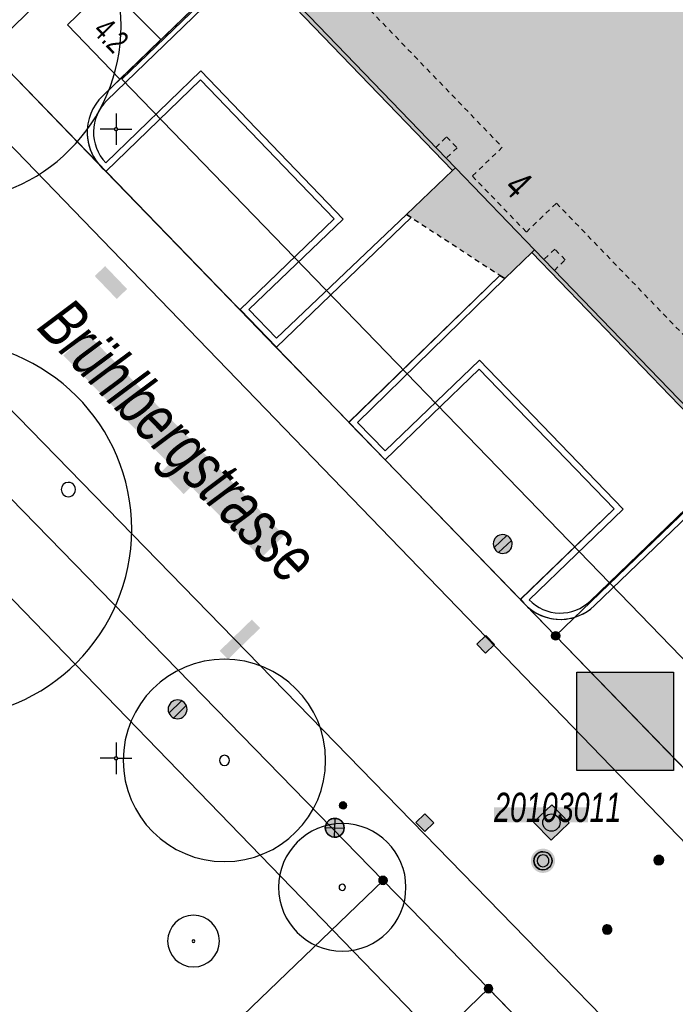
# Model space of a CAD drawing. Header units: metres. Extents: x 2695560 to 2696939, y 1260491 to 1262050.
# Tile 599 of 656: x 2695997 to 2696023, y 1261365 to 1261404. Entities that reach past the tile are written whole.
import ezdxf

# ---------------------------------------------------------------- set-up
doc = ezdxf.new("R2010")
doc.units = ezdxf.units.M
doc.linetypes.add('AUSGEZOGEN', pattern=[0])
doc.linetypes.add('VERDECKT2_S2', pattern=[0.36, 0.2, -0.16])
for name, color, linetype in [('XR$1$AV_Flächen (EO)', 7, 'AUSGEZOGEN'), ('XR$1$AV_Gebäudeflächen (BB)', 7, 'AUSGEZOGEN'), ('XR$1$AV_Gebäudeflächen (EO)', 7, 'AUSGEZOGEN'), ('XR$1$AV_Grenzpunkte', 7, 'AUSGEZOGEN'), ('XR$1$AV_Haus-Nr.', 7, 'AUSGEZOGEN'), ('XR$1$AV_Koordinatennetzpunkte', 7, 'AUSGEZOGEN'), ('XR$1$AV_Lagefixpunkt-Nr.', 7, 'AUSGEZOGEN'), ('XR$1$AV_Lagefixpunkte', 7, 'AUSGEZOGEN'), ('XR$1$AV_Linien (BB)', 7, 'AUSGEZOGEN'), ('XR$1$AV_Linien (EO)', 7, 'AUSGEZOGEN'), ('XR$1$AV_Proj. EO-Gebäude', 7, 'AUSGEZOGEN'), ('XR$1$AV_Proj. Haus-Nr.', 7, 'AUSGEZOGEN'), ('XR$1$AV_Strassennamen', 7, 'AUSGEZOGEN'), ('XR$1$AW_LK_Einlaufschacht alt', 24, 'AUSGEZOGEN'), ('XR$1$AW_LK_Schachtdeckel', 24, 'AUSGEZOGEN'), ('XR$1$EW_LK_Knoten', 1, 'AUSGEZOGEN'), ('XR$1$FM_LK_SW_TRASSEKNOTEN', 94, 'AUSGEZOGEN'), ('XR$1$GA_LK_Absperrarmatur', 32, 'AUSGEZOGEN'), ('XR$1$GR_Baum', 94, 'AUSGEZOGEN'), ('XR$1$Liegenschaftsgrenzen', 7, 'AUSGEZOGEN'), ('XR$1$PFAV', 255, 'AUSGEZOGEN'), ('XR$1$PFAW', 255, 'AUSGEZOGEN'), ('XR$1$PFEW', 255, 'AUSGEZOGEN'), ('XR$1$PFGA', 255, 'AUSGEZOGEN'), ('XR$1$PFWA', 255, 'AUSGEZOGEN'), ('XR$1$RAEW', 8, 'AUSGEZOGEN'), ('XR$1$RP_Abstandslinie', 7, 'AUSGEZOGEN'), ('XR$1$WA_LK_Absperrarmatur', 171, 'AUSGEZOGEN')]:
    doc.layers.add(name, color=color, linetype=linetype)
doc.styles.add('ARIAL', font='arial.ttf')

# ---------------------------------------------------------------- blocks, each defined once
blk = doc.blocks.new('COMPLEXOBJECT_290')
at = {"layer": 'XR$1$AV_Linien (BB)', "color": 7, "linetype": 'AUSGEZOGEN', "transparency": 33554687}
blk.add_line((6019.006, 11381.067), (6024.734, 11386.58), dxfattribs=at)
blk.add_arc((6017.649, 11382.477), 1.957, 229.3653, 313.9004, dxfattribs=at)
blk = doc.blocks.new('COMPLEXOBJECT_650')
at = {"layer": 'XR$1$AV_Linien (BB)', "color": 7, "linetype": 'AUSGEZOGEN', "transparency": 33554687}
blk.add_lwpolyline([(5990.763, 11404.548), (5991.065, 11404.259), (6047.477, 11345.896)], dxfattribs=at)
blk = doc.blocks.new('COMPLEXOBJECT_691')
at = {"layer": 'XR$1$AV_Linien (BB)', "color": 7, "linetype": 'AUSGEZOGEN', "transparency": 33554687}
blk.add_lwpolyline([(5984.493, 11400.403), (5994.087, 11390.622), (6043, 11340.414)], dxfattribs=at)
blk = doc.blocks.new('COMPLEXOBJECT_723')
at = {"layer": 'XR$1$AV_Linien (BB)', "color": 7, "linetype": 'AUSGEZOGEN', "transparency": 33554687}
blk.add_line((6001.78, 11403.557), (5999.463, 11401.317), dxfattribs=at)
for centre, radius, start, end in [((6000.858, 11399.877), 2.005, 134.0843, 182.52), ((6000.861, 11399.883), 2.008, 182.6785, 217.5076)]:
    blk.add_arc(centre, radius, start, end, dxfattribs=at)
blk = doc.blocks.new('COMPLEXOBJECT_859')
at = {"layer": 'XR$1$AV_Flächen (EO)', "color": 7, "linetype": 'AUSGEZOGEN', "transparency": 33554687}
for points in [[(5999.639, 11401.139), (6005.358, 11406.669), (6005.184, 11406.849), (5999.463, 11401.317)], [(6011.728, 11396.49), (6011.546, 11396.609), (6006.381, 11391.688), (6005.282, 11392.828), (6009.022, 11396.428), (6003.368, 11402.314), (5999.593, 11398.665)], [(5999.598, 11398.322), (6003.361, 11401.96), (6008.669, 11396.435), (6004.929, 11392.835), (6006.374, 11391.334), (6011.728, 11396.49)]]:
    blk.add_lwpolyline(points, dxfattribs=at)
for centre, radius, start, end in [((6000.853, 11399.879), 2, 134.0219, 231.1399), ((6000.854, 11399.879), 1.751, 133.9658, 223.9038)]:
    blk.add_arc(centre, radius, start, end, dxfattribs=at)
blk = doc.blocks.new('COMPLEXOBJECT_902')
at = {"layer": 'XR$1$AV_Flächen (EO)', "color": 7, "linetype": 'AUSGEZOGEN', "transparency": 33554687}
blk.add_line((6019.006, 11381.067), (6030.244, 11391.883), dxfattribs=at)
for points in [[(6016.412, 11381.302), (6020.143, 11384.904), (6014.434, 11390.819), (6010.693, 11387.216), (6009.597, 11388.343), (6015.441, 11394.067), (6015.253, 11394.189), (6009.243, 11388.348), (6010.687, 11386.863), (6014.428, 11390.466), (6019.79, 11384.91), (6016.071, 11381.321)], [(6030.244, 11391.883), (6030.092, 11392.041), (6024.59, 11386.73), (6024.554, 11386.767), (6018.833, 11381.247)]]:
    blk.add_lwpolyline(points, dxfattribs=at)
for centre, radius, start, end in [((6017.653, 11382.481), 1.962, 216.2545, 264.976), ((6017.65, 11382.478), 1.707, 223.5273, 268.6986), ((6017.649, 11382.48), 1.71, 268.7302, 313.8341), ((6017.649, 11382.476), 1.956, 265.0753, 313.9226)]:
    blk.add_arc(centre, radius, start, end, dxfattribs=at)
blk = doc.blocks.new('COMPLEXOBJECT_1228')
at = {"layer": 'XR$1$Liegenschaftsgrenzen', "color": 7, "linetype": 'AUSGEZOGEN', "transparency": 33554687}
for p, q in [((6017.464, 11379.867), (6047.712, 11348.63)), ((6050.537, 11348.582), (6051.53, 11348.3))]:
    blk.add_line(p, q, dxfattribs=at)
blk.add_arc((6049.149, 11350.022), 2, 224.1005, 313.9527, dxfattribs=at)
blk = doc.blocks.new('COMPLEXOBJECT_1359')
at = {"layer": 'XR$1$Liegenschaftsgrenzen', "color": 7, "linetype": 'AUSGEZOGEN', "transparency": 33554687}
blk.add_line((5993.378, 11345.247), (6014.796, 11365.847), dxfattribs=at)
blk.add_lwpolyline([(5977.433, 11333.244), (5982.018, 11337.639), (5991.235, 11343.555)], dxfattribs=at)
blk.add_arc((5983.647, 11355.369), 14.041, 302.713, 313.8726, dxfattribs=at)
blk = doc.blocks.new('COMPLEXOBJECT_1368')
at = {"layer": 'XR$1$Liegenschaftsgrenzen', "color": 7, "linetype": 'AUSGEZOGEN', "transparency": 33554687}
blk.add_line((6010.61, 11370.146), (5992.46, 11388.76), dxfattribs=at)
for centre, radius, start, end in [((5985.325, 11382.014), 9.654, 83.186, 123.1159), ((5985.578, 11381.981), 9.66, 44.5668, 84.6997), ((5977.981, 11388.696), 2.5, 34.1603, 123.5393)]:
    blk.add_arc(centre, radius, start, end, dxfattribs=at)
blk = doc.blocks.new('BWAV1')
at = {"layer": 'XR$1$PFAV', "transparency": 33554687}
blk.add_hatch(color=7, dxfattribs=at).paths.add_polyline_path([(0.67, 0), (0.656, 0.135), (0.616, 0.264), (0.55, 0.383), (0.462, 0.486), (0.354, 0.569), (0.233, 0.628), (0.101, 0.662), (-0.034, 0.669), (-0.168, 0.649), (-0.295, 0.602), (-0.41, 0.53), (-0.508, 0.436), (-0.586, 0.325), (-0.639, 0.201), (-0.667, 0.068), (-0.667, -0.068), (-0.639, -0.201), (-0.586, -0.325), (-0.508, -0.436), (-0.41, -0.53), (-0.295, -0.602), (-0.168, -0.649), (-0.034, -0.669), (0.101, -0.662), (0.233, -0.628), (0.354, -0.569), (0.462, -0.486), (0.55, -0.383), (0.616, -0.264), (0.656, -0.135)])
at = {"color": 7, "transparency": 33554687}
for radius, start, end in [(0.5, 91.1948, 268.8052), (0.326, 91.1948, 268.8052), (0.5, 268.8052, 91.1948), (0.326, 268.8052, 91.1948)]:
    blk.add_arc((0, 0), radius, start, end, dxfattribs=at)
at = {"layer": 'XR$1$PFAV', "transparency": 33554687}
blk.add_circle((0, 0), 0.5, dxfattribs=at)
blk = doc.blocks.new('BAV15')
at = {"layer": 'XR$1$PFAV', "transparency": 33554687}
blk.add_hatch(color=7, dxfattribs=at).paths.add_polyline_path([(0.5, 0), (0.49, 0.1), (0.46, 0.2), (0.41, 0.29), (0.34, 0.36), (0.26, 0.42), (0.17, 0.47), (0.08, 0.49), (-0.03, 0.5), (-0.13, 0.48), (-0.22, 0.45), (-0.31, 0.4), (-0.38, 0.33), (-0.44, 0.24), (-0.48, 0.15), (-0.5, 0.05), (-0.5, -0.05), (-0.48, -0.15), (-0.44, -0.24), (-0.38, -0.33), (-0.31, -0.4), (-0.22, -0.45), (-0.13, -0.48), (-0.03, -0.5), (0.08, -0.49), (0.17, -0.47), (0.26, -0.42), (0.34, -0.36), (0.41, -0.29), (0.46, -0.2), (0.49, -0.1)])
at = {"color": 7, "transparency": 33554687}
for start, end in [(90, 270), (270, 90)]:
    blk.add_arc((0, 0), 0.5, start, end, dxfattribs=at)
at = {"layer": 'XR$1$PFAV', "transparency": 33554687}
blk.add_circle((0, 0), 0.5, dxfattribs=at)
blk = doc.blocks.new('BAV2041')
at = {"color": 7, "transparency": 33554687}
for p, q in [((0, 0.5), (0, 0.05)), ((-0.05, 0), (-0.5, 0)), ((0.05, 0), (0.5, 0)), ((0, -0.05), (0, -0.5))]:
    blk.add_line(p, q, dxfattribs=at)
blk.add_circle((0, 0), 0.05, dxfattribs=at)
for start, end in [(90, 270), (270, 90)]:
    blk.add_arc((0, 0), 0.05, start, end, dxfattribs=at)
blk = doc.blocks.new('WBGR1')
at = {"color": 94, "transparency": 33554687}
for radius, start, end in [(1, 90, 270), (1, 270, 90), (0.05, 90, 270), (0.05, 270, 90)]:
    blk.add_arc((0, 0), radius, start, end, dxfattribs=at)
blk = doc.blocks.new('BAW2089')
at = {"layer": 'XR$1$PFAW', "transparency": 33554687}
blk.add_hatch(color=7, dxfattribs=at).paths.add_polyline_path([(-0.5, 0.5), (-0.5, -0.5), (0.5, -0.5), (0.5, 0.5)])
at = {"transparency": 33554687}
blk.add_lwpolyline([(-0.5, 0.5), (0.5, 0.5), (0.5, -0.5), (-0.5, -0.5), (-0.5, 0.5)], close=True, dxfattribs=at)
at = {"layer": 'XR$1$PFAW', "transparency": 33554687}
blk.add_lwpolyline([(-0.5, 0.5), (0.5, 0.5), (0.5, -0.5), (-0.5, -0.5), (-0.5, 0.5)], close=True, dxfattribs=at)
blk = doc.blocks.new('BAW2087')
at = {"lineweight": 25, "true_color": 0x000000, "transparency": 33554687}
h = blk.add_hatch(color=18, dxfattribs=at)
h.paths.add_polyline_path([(-0.5, 0.5), (-0.5, -0.5), (0.5, -0.5), (0.5, 0.5)])
h.paths.add_polyline_path([(0.337, -0.069), (0.316, -0.136), (0.282, -0.196), (0.237, -0.249), (0.182, -0.292), (0.119, -0.322), (0.052, -0.34), (-0.017, -0.343), (-0.086, -0.333), (-0.151, -0.309), (-0.21, -0.272), (-0.261, -0.224), (-0.301, -0.167), (-0.328, -0.103), (-0.342, -0.035), (-0.342, 0.035), (-0.328, 0.103), (-0.301, 0.167), (-0.261, 0.224), (-0.21, 0.272), (-0.151, 0.309), (-0.086, 0.333), (-0.017, 0.343), (0.052, 0.34), (0.119, 0.322), (0.182, 0.292), (0.237, 0.249), (0.282, 0.196), (0.316, 0.136), (0.337, 0.069), (0.344, 0)], flags=16)
at = {"layer": 'XR$1$PFAW', "lineweight": 25, "transparency": 33554687}
blk.add_hatch(color=7, dxfattribs=at).paths.add_polyline_path([(0.344, 0), (0.337, 0.069), (0.316, 0.136), (0.282, 0.196), (0.237, 0.249), (0.182, 0.292), (0.119, 0.322), (0.052, 0.34), (-0.017, 0.343), (-0.086, 0.333), (-0.151, 0.309), (-0.21, 0.272), (-0.261, 0.224), (-0.301, 0.167), (-0.328, 0.103), (-0.342, 0.035), (-0.342, -0.035), (-0.328, -0.103), (-0.301, -0.167), (-0.261, -0.224), (-0.21, -0.272), (-0.151, -0.309), (-0.086, -0.333), (-0.017, -0.343), (0.052, -0.34), (0.119, -0.322), (0.182, -0.292), (0.237, -0.249), (0.282, -0.196), (0.316, -0.136), (0.337, -0.069)])
at = {"lineweight": 25, "transparency": 33554687}
for p, q in [((-0.5, 0.5, 0.993), (0.5, 0.5, 0.993)), ((-0.5, -0.5, 0.993), (-0.5, 0.5, 0.993)), ((0.5, 0.5, 0.993), (0.5, -0.5, 0.993)), ((0.5, -0.5, 0.993), (-0.5, -0.5, 0.993))]:
    blk.add_line(p, q, dxfattribs=at)
blk.add_circle((0, 0), 0.344, dxfattribs=at)
at = {"layer": 'XR$1$PFAW', "lineweight": 25, "transparency": 33554687}
blk.add_line((-0.5, 0.5), (0.5, 0.5), dxfattribs=at)
at = {"layer": 'XR$1$PFAW', "color": 31, "lineweight": 25, "transparency": 33554687}
for p, q in [((-0.5, -0.5), (-0.5, 0.5)), ((0.5, 0.5), (0.5, -0.5)), ((0.5, -0.5), (-0.5, -0.5))]:
    blk.add_line(p, q, dxfattribs=at)
at = {"layer": 'XR$1$PFAW', "lineweight": 25, "transparency": 33554687}
blk.add_circle((0, 0), 0.344, dxfattribs=at)
blk = doc.blocks.new('BAW2090')
at = {"layer": 'XR$1$PFAW', "lineweight": 25, "transparency": 33554687}
blk.add_hatch(color=7, dxfattribs=at).paths.add_polyline_path([(0.5, 0), (0.49, 0.101), (0.459, 0.197), (0.41, 0.286), (0.344, 0.362), (0.264, 0.424), (0.174, 0.469), (0.076, 0.494), (-0.025, 0.499), (-0.125, 0.484), (-0.22, 0.449), (-0.306, 0.395), (-0.379, 0.326), (-0.437, 0.243), (-0.477, 0.15), (-0.497, 0.051), (-0.497, -0.051), (-0.477, -0.15), (-0.437, -0.243), (-0.379, -0.326), (-0.306, -0.395), (-0.22, -0.449), (-0.125, -0.484), (-0.025, -0.499), (0.076, -0.494), (0.174, -0.469), (0.264, -0.424), (0.344, -0.362), (0.41, -0.286), (0.459, -0.197), (0.49, -0.101)])
at = {"lineweight": 25, "transparency": 33554687}
for p, q in [((-0.177, 0.468), (-0.177, -0.468)), ((0.179, 0.467), (0.177, -0.468))]:
    blk.add_line(p, q, dxfattribs=at)
for start, end in [(90, 180), (180, 270), (0, 90), (270, 0)]:
    blk.add_arc((0, 0), 0.5, start, end, dxfattribs=at)
blk = doc.blocks.new('BWA965')
at = {"layer": 'XR$1$PFWA', "transparency": 33554687}
blk.add_hatch(color=7, dxfattribs=at).paths.add_polyline_path([(0, 0.5), (-0.05, 0.5), (-0.1, 0.49), (-0.15, 0.48), (-0.2, 0.46), (-0.24, 0.44), (-0.29, 0.41), (-0.33, 0.38), (-0.36, 0.34), (-0.4, 0.31), (-0.42, 0.26), (-0.45, 0.22), (-0.47, 0.17), (-0.48, 0.13), (-0.49, 0.08), (-0.5, 0.03), (-0.5, -0.03), (-0.49, -0.08), (-0.48, -0.13), (-0.47, -0.17), (-0.45, -0.22), (-0.42, -0.26), (-0.4, -0.31), (-0.36, -0.34), (-0.33, -0.38), (-0.29, -0.41), (-0.24, -0.44), (-0.2, -0.46), (-0.15, -0.48), (-0.1, -0.49), (-0.05, -0.5), (0, -0.5), (0.05, -0.5), (0.1, -0.49), (0.15, -0.48), (0.2, -0.46), (0.24, -0.44), (0.29, -0.41), (0.33, -0.38), (0.36, -0.34), (0.4, -0.31), (0.42, -0.26), (0.45, -0.22), (0.47, -0.17), (0.48, -0.13), (0.49, -0.08), (0.5, -0.03), (0.5, 0.03), (0.49, 0.08), (0.48, 0.13), (0.47, 0.17), (0.45, 0.22), (0.42, 0.26), (0.4, 0.31), (0.36, 0.34), (0.33, 0.38), (0.29, 0.41), (0.24, 0.44), (0.2, 0.46), (0.15, 0.48), (0.1, 0.49), (0.05, 0.5)])
at = {"transparency": 33554687}
blk.add_line((0, 0.5), (0, -0.5), dxfattribs=at)
for start, end in [(90, 270), (270, 90)]:
    blk.add_arc((0, 0), 0.5, start, end, dxfattribs=at)
blk = doc.blocks.new('BGA965')
at = {"layer": 'XR$1$PFGA', "transparency": 33554687}
blk.add_hatch(color=7, dxfattribs=at).paths.add_polyline_path([(0.5, 0), (0.49, 0.1), (0.46, 0.2), (0.41, 0.29), (0.34, 0.36), (0.26, 0.42), (0.17, 0.47), (0.08, 0.49), (-0.03, 0.5), (-0.13, 0.48), (-0.22, 0.45), (-0.31, 0.4), (-0.38, 0.33), (-0.44, 0.24), (-0.48, 0.15), (-0.5, 0.05), (-0.5, -0.05), (-0.48, -0.15), (-0.44, -0.24), (-0.38, -0.33), (-0.31, -0.4), (-0.22, -0.45), (-0.13, -0.48), (-0.03, -0.5), (0.08, -0.49), (0.17, -0.47), (0.26, -0.42), (0.34, -0.36), (0.41, -0.29), (0.46, -0.2), (0.49, -0.1)])
at = {"color": 32, "transparency": 33554687}
blk.add_line((0, 0.5), (0, -0.5), dxfattribs=at)
for start, end in [(90, 270), (270, 90)]:
    blk.add_arc((0, 0), 0.5, start, end, dxfattribs=at)
at = {"layer": 'XR$1$PFGA', "transparency": 33554687}
blk.add_circle((0, 0), 0.5, dxfattribs=at)
blk = doc.blocks.new('BEWLP2549_S')
at = {"layer": 'XR$1$PFEW', "transparency": 33554687}
blk.add_hatch(color=7, dxfattribs=at).paths.add_polyline_path([(0.5, 0), (0.49, 0.101), (0.459, 0.197), (0.41, 0.286), (0.344, 0.362), (0.264, 0.424), (0.174, 0.469), (0.076, 0.494), (-0.025, 0.499), (-0.125, 0.484), (-0.22, 0.449), (-0.306, 0.395), (-0.379, 0.326), (-0.437, 0.243), (-0.477, 0.15), (-0.497, 0.051), (-0.497, -0.051), (-0.477, -0.15), (-0.437, -0.243), (-0.379, -0.326), (-0.306, -0.395), (-0.22, -0.449), (-0.125, -0.484), (-0.025, -0.499), (0.076, -0.494), (0.174, -0.469), (0.264, -0.424), (0.344, -0.362), (0.41, -0.286), (0.459, -0.197), (0.49, -0.101)])
at = {"color": 1, "transparency": 33554687}
for p, q in [((0.354, -0.354), (-0.354, 0.354)), ((-0.354, -0.354), (0.354, 0.354))]:
    blk.add_line(p, q, dxfattribs=at)
for start, end in [(91.3809, 268.6191), (268.6191, 91.3809)]:
    blk.add_arc((0, 0), 0.5, start, end, dxfattribs=at)
at = {"layer": 'XR$1$PFEW', "transparency": 33554687}
blk.add_circle((0, 0), 0.5, dxfattribs=at)
blk = doc.blocks.new('BEW957')
at = {"layer": 'XR$1$RAEW', "transparency": 33554687}
blk.add_hatch(color=1, dxfattribs=at).paths.add_polyline_path([(-0.5, 0), (-0.5, -0.05), (-0.49, -0.1), (-0.48, -0.15), (-0.46, -0.2), (-0.44, -0.24), (-0.41, -0.29), (-0.38, -0.33), (-0.34, -0.36), (-0.31, -0.4), (-0.26, -0.42), (-0.22, -0.45), (-0.17, -0.47), (-0.13, -0.48), (-0.08, -0.49), (-0.03, -0.5), (0.03, -0.5), (0.08, -0.49), (0.13, -0.48), (0.17, -0.47), (0.22, -0.45), (0.26, -0.42), (0.31, -0.4), (0.34, -0.36), (0.38, -0.33), (0.41, -0.29), (0.44, -0.24), (0.46, -0.2), (0.48, -0.15), (0.49, -0.1), (0.5, -0.05), (0.5, 0), (0.5, 0.05), (0.49, 0.1), (0.48, 0.15), (0.46, 0.2), (0.44, 0.24), (0.41, 0.29), (0.38, 0.33), (0.34, 0.36), (0.31, 0.4), (0.26, 0.42), (0.22, 0.45), (0.17, 0.47), (0.13, 0.48), (0.08, 0.49), (0.03, 0.5), (-0.03, 0.5), (-0.08, 0.49), (-0.13, 0.48), (-0.17, 0.47), (-0.22, 0.45), (-0.26, 0.42), (-0.31, 0.4), (-0.34, 0.36), (-0.38, 0.33), (-0.41, 0.29), (-0.44, 0.24), (-0.46, 0.2), (-0.48, 0.15), (-0.49, 0.1), (-0.5, 0.05)])
at = {"color": 1, "transparency": 33554687}
for start, end in [(90, 180), (180, 270), (0, 90), (270, 0)]:
    blk.add_arc((0, 0), 0.5, start, end, dxfattribs=at)
at = {"layer": 'XR$1$RAEW', "color": 1, "transparency": 33554687}
blk.add_circle((0, 0), 0.5, dxfattribs=at)
blk = doc.blocks.new('BWFM16')
at = {"color": 94, "transparency": 33554687}
for start, end in [(91.19481, 268.80519), (268.80519, 91.19481)]:
    blk.add_arc((0.01, 0), 0.5, start, end, dxfattribs=at)

msp = doc.modelspace()

# ---------------------------------------------------------------- hatches: boundary and pattern name
at = {"transparency": 33554687}
for points in [[(2696000.536, 1261394.368), (2696000.124, 1261393.973), (2696000.998, 1261393.062), (2696001.41, 1261393.457)], [(2695999.801, 1261391.715), (2695998.88, 1261390.817), (2696006.727, 1261382.769), (2696007.648, 1261383.667)], [(2696001.889, 1261389.404), (2696001.477, 1261389.001), (2696004.001, 1261386.426), (2696004.413, 1261386.829)], [(2696003.194, 1261386.605), (2696002.786, 1261386.212), (2696003.656, 1261385.309), (2696004.064, 1261385.702)], [(2696005.087, 1261379.08), (2696005.417, 1261378.742), (2696006.696, 1261379.985), (2696006.367, 1261380.323)], [(2696019.274, 1261378.228), (2696019.274, 1261374.327), (2696023.116, 1261374.327), (2696023.116, 1261378.228)], [(2696015.991, 1261372.865), (2696015.991, 1261372.262), (2696019.718, 1261372.262), (2696019.718, 1261372.865)]]:
    msp.add_hatch(color=7, dxfattribs=at).paths.add_polyline_path(points)
at = {"layer": 'XR$1$AV_Gebäudeflächen (BB)', "true_color": 0xd2d2d2, "transparency": 33554687}
msp.add_hatch(color=254, dxfattribs=at).paths.add_polyline_path([(2696017.489, 1261394.905), (2696025.56, 1261386.54), (2696025.668, 1261386.644), (2696031.062, 1261391.851), (2696033.677, 1261394.375), (2696032.36, 1261395.74), (2696036.365, 1261399.603), (2696037.681, 1261398.239), (2696045.687, 1261405.953), (2696026.389, 1261425.978), (2696017.406, 1261417.31), (2696015.339, 1261415.315), (2696006.37, 1261406.66), (2696006.255, 1261406.549), (2696014.344, 1261398.165), (2696014.455, 1261398.271), (2696017.6, 1261395.01)])
at = {"layer": 'XR$1$AV_Gebäudeflächen (EO)', "true_color": 0xebebeb, "transparency": 33554687}
msp.add_hatch(color=7, dxfattribs=at).paths.add_polyline_path([(2696012.516, 1261396.419), (2696016.411, 1261393.877), (2696017.489, 1261394.905), (2696017.6, 1261395.01), (2696014.455, 1261398.271), (2696014.344, 1261398.165)])

# ---------------------------------------------------------------- linework, layer by layer
at = {"color": 24, "lineweight": -3, "transparency": 33554687}
msp.add_lwpolyline([(2696019.274, 1261378.228), (2696023.116, 1261378.228), (2696023.116, 1261374.327), (2696019.274, 1261374.327), (2696019.274, 1261378.228)], close=True, dxfattribs=at)
at = {"layer": 'XR$1$AV_Flächen (EO)', "color": 7, "linetype": 'VERDECKT2_S2', "transparency": 33554687}
msp.add_line((2696012.516, 1261396.419), (2696016.411, 1261393.877), dxfattribs=at)
at = {"layer": 'XR$1$AV_Flächen (EO)', "color": 7, "linetype": 'AUSGEZOGEN', "transparency": 33554687}
msp.add_lwpolyline([(2696016.411, 1261393.877), (2696017.489, 1261394.905), (2696017.6, 1261395.01), (2696014.455, 1261398.271), (2696014.344, 1261398.165), (2696012.516, 1261396.419)], dxfattribs=at)
at = {"layer": 'XR$1$AV_Linien (BB)', "color": 7, "linetype": 'AUSGEZOGEN', "transparency": 33554687}
for p, q in [((2695995.906, 1261402.944), (2696000.238, 1261398.47)), ((2696000.238, 1261398.47), (2696000.566, 1261398.13)), ((2696000.566, 1261398.13), (2696005.888, 1261392.635)), ((2696025.56, 1261386.54), (2696017.489, 1261394.905)), ((2696005.888, 1261392.635), (2696007.337, 1261391.138)), ((2696007.337, 1261391.138), (2696010.218, 1261388.163)), ((2696011.58, 1261369.956), (2695993.43, 1261388.57)), ((2696010.218, 1261388.163), (2696011.659, 1261386.675)), ((2696011.659, 1261386.675), (2696017.034, 1261381.124)), ((2696017.034, 1261381.124), (2696017.345, 1261380.802))]:
    msp.add_line(p, q, dxfattribs=at)
for points in [[(2696014.344, 1261398.165), (2696006.255, 1261406.549), (2696006.37, 1261406.66), (2696015.339, 1261415.315), (2696017.406, 1261417.31), (2696026.389, 1261425.978), (2696045.687, 1261405.953), (2696037.681, 1261398.239), (2696036.365, 1261399.603), (2696032.36, 1261395.74), (2696033.677, 1261394.375), (2696031.062, 1261391.851)], [(2695998.652, 1261405.587), (2695999.091, 1261405.144), (2696000.055, 1261406.071), (2696002.75, 1261403.367)], [(2696000.566, 1261398.13), (2696004.331, 1261401.77), (2696009.639, 1261396.245), (2696005.888, 1261392.635)], [(2696007.337, 1261391.138), (2696012.698, 1261396.3), (2696012.516, 1261396.419), (2696014.344, 1261398.165)], [(2696017.489, 1261394.905), (2696017.6, 1261395.01), (2696014.455, 1261398.271), (2696014.344, 1261398.165)], [(2696010.218, 1261388.163), (2696016.223, 1261393.999), (2696016.411, 1261393.877), (2696017.489, 1261394.905)], [(2696011.659, 1261386.675), (2696015.398, 1261390.276), (2696020.76, 1261384.72), (2696017.034, 1261381.124)], [(2696017.345, 1261380.802), (2696018.434, 1261379.677), (2696024.527, 1261373.385)], [(2696011.58, 1261369.956), (2695989.624, 1261348.838), (2695980.357, 1261342.89), (2695979.264, 1261344.062), (2695978.143, 1261345.208), (2695978.094, 1261346.575), (2695976.942, 1261347.965), (2695975.397, 1261346.408), (2695978.402, 1261343.208), (2695977.821, 1261342.678), (2695974.797, 1261345.92), (2695961.265, 1261360.438), (2695953.028, 1261370.346), (2695950.209, 1261368.79), (2695951.861, 1261366.319)], [(2696018.402, 1261362.95), (2696015.766, 1261365.657), (2696011.58, 1261369.956)]]:
    msp.add_lwpolyline(points, dxfattribs=at)
at = {"layer": 'XR$1$AV_Linien (EO)', "color": 7, "linetype": 'AUSGEZOGEN', "transparency": 33554687}
for p, q in [((2696006.37, 1261406.66), (2696014.455, 1261398.271)), ((2696017.6, 1261395.01), (2696025.668, 1261386.644))]:
    msp.add_line(p, q, dxfattribs=at)
at = {"layer": 'XR$1$AV_Linien (EO)', "color": 7, "linetype": 'VERDECKT2_S2', "transparency": 33554687}
for points in [[(2696036.365, 1261399.603), (2696042.984, 1261406.018), (2696026.331, 1261423.278), (2696009.067, 1261406.609), (2696016.317, 1261399.094), (2696015.126, 1261397.945), (2696017.272, 1261395.721), (2696018.463, 1261396.87), (2696025.714, 1261389.355), (2696032.36, 1261395.74)], [(2696013.671, 1261399.085), (2696014.103, 1261399.501), (2696014.519, 1261399.069), (2696014.087, 1261398.653)], [(2696018.384, 1261394.197), (2696018.816, 1261394.613), (2696018.4, 1261395.045), (2696017.968, 1261394.628)]]:
    msp.add_lwpolyline(points, dxfattribs=at)
at = {"layer": 'XR$1$AV_Proj. EO-Gebäude', "color": 8, "linetype": 'AUSGEZOGEN', "transparency": 33554687}
msp.add_lwpolyline([(2696004.069, 1261408.816), (2695999.036, 1261403.95), (2696001.122, 1261401.793), (2696006.154, 1261406.659), (2696004.069, 1261408.816)], close=True, dxfattribs=at)
at = {"layer": 'XR$1$Liegenschaftsgrenzen', "color": 7, "linetype": 'AUSGEZOGEN', "transparency": 33554687}
for p, q in [((2696056.201, 1261416.133), (2696018.434, 1261379.677)), ((2695995.906, 1261402.944), (2696018.434, 1261379.677)), ((2696015.766, 1261365.657), (2696011.58, 1261369.956)), ((2696041.765, 1261338.959), (2696015.766, 1261365.657))]:
    msp.add_line(p, q, dxfattribs=at)
for points in [[(2696034.71, 1261438.425), (2696031.86, 1261437.561), (2695995.906, 1261402.944)], [(2696011.58, 1261369.956), (2695989.624, 1261348.838), (2695980.357, 1261342.89), (2695979.264, 1261344.062)]]:
    msp.add_lwpolyline(points, dxfattribs=at)
at = {"layer": 'XR$1$RP_Abstandslinie', "color": 7, "linetype": 'AUSGEZOGEN', "transparency": 33554687}
for points in [[(2696114.89, 1261475.88), (2696096, 1261492.96), (2696065.73, 1261463.85), (2696033.29, 1261432.66), (2696001.2, 1261401.79)], [(2696001.2, 1261401.79), (2696025.02, 1261377.19), (2696052.23, 1261349.09)], [(2696039.66, 1261336.92), (2696012.44, 1261365.02), (2695987.89, 1261390.37), (2695951.8, 1261366.34), (2695940.447, 1261358.777)]]:
    msp.add_lwpolyline(points, dxfattribs=at)

# ---------------------------------------------------------------- block references
at = {"layer": 'XR$1$AV_Flächen (EO)', "color": 7, "linetype": 'AUSGEZOGEN', "lineweight": -3, "transparency": 33554687}
for name in ['COMPLEXOBJECT_859', 'COMPLEXOBJECT_902']:
    msp.add_blockref(name, (2690000.97, 1249999.81), dxfattribs=at)
at = {"layer": 'XR$1$AV_Grenzpunkte', "color": 7, "linetype": 'AUSGEZOGEN', "lineweight": -3, "transparency": 33554687, "xscale": 0.3249999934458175, "yscale": 0.3249999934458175}
for p in [(2696018.434, 1261379.677), (2696011.58, 1261369.956), (2696015.766, 1261365.657)]:
    msp.add_blockref('BAV15', p, dxfattribs=at)
at = {"layer": 'XR$1$AV_Koordinatennetzpunkte', "color": 7, "linetype": 'AUSGEZOGEN', "lineweight": -3, "transparency": 33554687, "xscale": 1.25, "yscale": 1.25}
for p in [(2696000.97, 1261399.81), (2696000.97, 1261374.81)]:
    msp.add_blockref('BAV2041', p, dxfattribs=at)
at = {"layer": 'XR$1$AV_Lagefixpunkte', "color": 7, "linetype": 'AUSGEZOGEN', "lineweight": -3, "transparency": 33554687, "xscale": 0.7199999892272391, "yscale": 0.7199999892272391}
msp.add_blockref('BWAV1', (2696017.932, 1261370.736, 437.727), dxfattribs=at)
at = {"layer": 'XR$1$AV_Linien (BB)', "color": 7, "linetype": 'AUSGEZOGEN', "lineweight": -3, "transparency": 33554687}
for name in ['COMPLEXOBJECT_691', 'COMPLEXOBJECT_650', 'COMPLEXOBJECT_723', 'COMPLEXOBJECT_290']:
    msp.add_blockref(name, (2690000.97, 1249999.81), dxfattribs=at)
at = {"layer": 'XR$1$AW_LK_Einlaufschacht alt', "color": 24, "linetype": 'AUSGEZOGEN', "lineweight": -3, "transparency": 33554687, "xscale": 0.5000000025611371, "yscale": 0.5000000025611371}
for p, rotation in [((2696015.651, 1261379.337), 313.557353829), ((2696013.238, 1261372.249), 314.344337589)]:
    msp.add_blockref('BAW2089', p, dxfattribs=dict(at, rotation=rotation))
at = {"layer": 'XR$1$AW_LK_Schachtdeckel', "color": 24, "linetype": 'AUSGEZOGEN', "lineweight": -3, "transparency": 33554687}
for p, xscale, yscale, rotation in [((2696016.333, 1261383.325), 0.7499999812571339, 0.7499999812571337, 313.478146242), ((2696003.415, 1261376.756), 0.7499999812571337, 0.7499999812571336, 314.807982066)]:
    msp.add_blockref('BAW2090', p, dxfattribs=dict(at, xscale=xscale, yscale=yscale, rotation=rotation))
at = {"layer": 'XR$1$AW_LK_Schachtdeckel', "color": 24, "linetype": 'AUSGEZOGEN', "lineweight": -3, "transparency": 33554687, "rotation": 313.860482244}
msp.add_blockref('BAW2087', (2696018.268, 1261372.257), dxfattribs=at)
at = {"layer": 'XR$1$EW_LK_Knoten', "color": 1, "linetype": 'AUSGEZOGEN', "lineweight": -3, "transparency": 33554687, "xscale": 0.2749999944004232, "yscale": 0.2749999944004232}
msp.add_blockref('BEW957', (2696009.989, 1261372.935), dxfattribs=at)
at = {"layer": 'XR$1$EW_LK_Knoten', "color": 1, "linetype": 'AUSGEZOGEN', "lineweight": -3, "transparency": 33554687, "xscale": 0.7499999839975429, "yscale": 0.7499999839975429, "rotation": 312.5448}
msp.add_blockref('BEWLP2549_S', (2696009.659, 1261372.048), dxfattribs=at)
at = {"layer": 'XR$1$FM_LK_SW_TRASSEKNOTEN', "color": 94, "linetype": 'AUSGEZOGEN', "lineweight": -3, "transparency": 33554687, "xscale": 0.5706289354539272, "yscale": 0.5706289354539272}
msp.add_blockref('BWFM16', (2695999.07, 1261385.49), dxfattribs=at)
at = {"layer": 'XR$1$GA_LK_Absperrarmatur', "color": 32, "linetype": 'AUSGEZOGEN', "lineweight": -3, "transparency": 33554687, "xscale": 0.3749999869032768, "yscale": 0.3749999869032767, "rotation": 223.8669}
msp.add_blockref('BGA965', (2696022.531, 1261370.763), dxfattribs=at)
at = {"layer": 'XR$1$GR_Baum', "color": 94, "linetype": 'AUSGEZOGEN', "lineweight": -3, "transparency": 33554687}
for p, xscale, yscale in [((2695994.188, 1261403.92), 6.983681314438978, 6.983681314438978), ((2695994.097, 1261383.904), 7.496329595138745, 7.496329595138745), ((2696005.276, 1261374.727), 4.021209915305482, 4.021209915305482), ((2696009.957, 1261369.682), 2.531872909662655, 2.531872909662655), ((2696004.048, 1261367.545), 1.027451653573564, 1.027451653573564)]:
    msp.add_blockref('WBGR1', p, dxfattribs=dict(at, xscale=xscale, yscale=yscale))
at = {"layer": 'XR$1$Liegenschaftsgrenzen', "color": 7, "linetype": 'AUSGEZOGEN', "lineweight": -3, "transparency": 33554687}
for name in ['COMPLEXOBJECT_1368', 'COMPLEXOBJECT_1228', 'COMPLEXOBJECT_1359']:
    msp.add_blockref(name, (2690000.97, 1249999.81), dxfattribs=at)
at = {"layer": 'XR$1$WA_LK_Absperrarmatur', "color": 171, "linetype": 'AUSGEZOGEN', "lineweight": -3, "transparency": 33554687, "xscale": 0.3749999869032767, "yscale": 0.3749999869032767, "rotation": 223.74687195}
msp.add_blockref('BWA965', (2696020.482, 1261368.003), dxfattribs=at)

# ---------------------------------------------------------------- texts
at = {"layer": 'XR$1$AV_Haus-Nr.', "color": 7, "transparency": 33554687, "insert": (2696016.538, 1261397.204), "char_height": 1.1621, "width": 1.02516, "attachment_point": 8, "rotation": 313.974, "style": 'ARIAL'}
msp.add_mtext('\\W0.68;4', dxfattribs=at)
at = {"layer": 'XR$1$AV_Lagefixpunkt-Nr.', "color": 7, "transparency": 33554687, "insert": (2696015.991, 1261372.262), "char_height": 1.1621, "width": 5.49268, "attachment_point": 7, "style": 'ARIAL'}
msp.add_mtext('\\A1;{\\fArial|i1|b0;\\H1.162102;\\W0.700000;\\C7;20103011}\\P', dxfattribs=at)
at = {"layer": 'XR$1$AV_Proj. Haus-Nr.', "color": 8, "transparency": 33554687, "insert": (2696000.439, 1261403.219), "char_height": 0.9297, "width": 1.59357, "attachment_point": 8, "rotation": 314.0379, "style": 'ARIAL'}
msp.add_mtext('\\W0.70;4.2', dxfattribs=at)
at = {"layer": 'XR$1$AV_Strassennamen', "color": 7, "transparency": 33554687, "insert": (2696003.257, 1261387.235), "char_height": 1.93684, "width": 15.07514, "attachment_point": 5, "rotation": 314.2764, "style": 'ARIAL'}
msp.add_mtext('\\A1;{\\fArial|i1|b0;\\H1.936838;\\W0.700000;\\C7;Brühlbergstrasse}\\P', dxfattribs=at)

doc.saveas('drawing.dxf')
